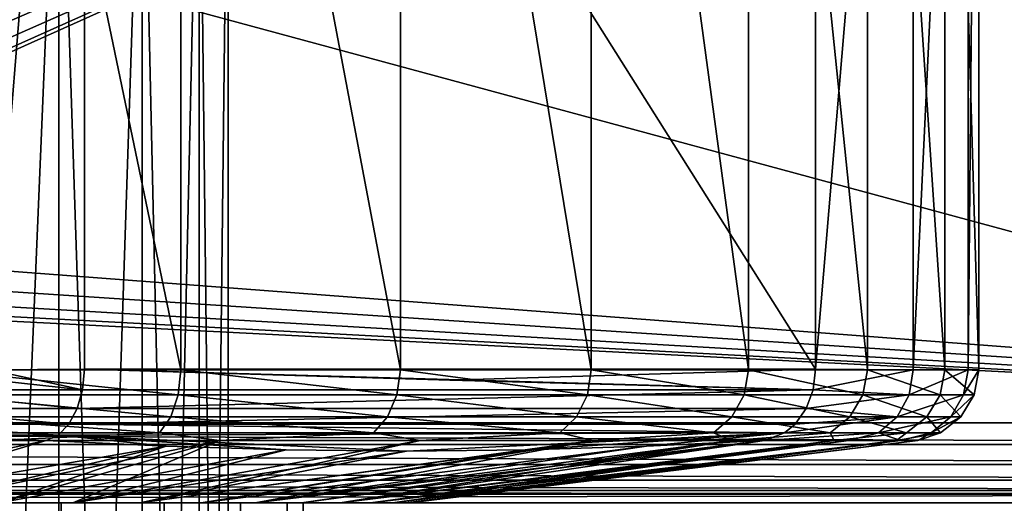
# Model space of a CAD drawing. Header units: metres. Extents: x -109 to 109, y -917 to 389.
# Tile 489 of 656: x 9 to 23, y -410 to -403. Entities that reach past the tile are written whole.
import ezdxf

# ---------------------------------------------------------------- set-up
doc = ezdxf.new("R2010")
doc.units = ezdxf.units.M
doc.layers.add('solid_24503124_XXX_01_SW0001', color=7, linetype='CONTINUOUS')
doc.layers.add('solid_24503124_XXX_01_SW0001_01', color=7, linetype='CONTINUOUS')

msp = doc.modelspace()

# ---------------------------------------------------------------- linework, layer by layer
at = {"layer": 'solid_24503124_XXX_01_SW0001'}
for points in [[(36.877968, -409.183319, 80.047859), (-36.877968, -409.183319, 80.047859), (-36.877968, -408.877655, 80)], [(36.877968, -409.460022, 80.187065), (-36.877968, -409.460022, 80.187065), (-36.877968, -409.183319, 80.047859)], [(36.877968, -409.183319, 80.047859), (36.877968, -409.460022, 80.187065), (-36.877968, -409.183319, 80.047859)], [(36.877968, -409.680847, 80.404259), (-36.877968, -409.680847, 80.404259), (-36.877968, -409.460022, 80.187065)], [(36.877968, -409.460022, 80.187065), (36.877968, -409.680847, 80.404259), (-36.877968, -409.460022, 80.187065)], [(36.877968, -409.824615, 80.678604), (-36.877968, -409.824615, 80.678604), (-36.877968, -409.680847, 80.404259)], [(36.877968, -409.680847, 80.404259), (36.877968, -409.824615, 80.678604), (-36.877968, -409.680847, 80.404259)], [(36.877968, -409.877502, 80.982544), (37.000458, -410, 88), (-37.000458, -410, 88)], [(-36.877968, -409.877502, 80.982544), (36.877968, -409.877502, 80.982544), (-37.000458, -410, 88)], [(-36.877968, -409.824615, 80.678604), (36.877968, -409.877502, 80.982544), (-36.877968, -409.877502, 80.982544)], [(36.877968, -409.824615, 80.678604), (36.877968, -409.877502, 80.982544), (-36.877968, -409.824615, 80.678604)]]:
    msp.add_3dface(points, dxfattribs=at)
at = {"layer": 'solid_24503124_XXX_01_SW0001_01'}
for points in [[(-37.000458, -390, 88), (-37.000458, -410, 88), (37.000458, -410, 88)], [(37.000458, -390, 88), (-37.000458, -390, 88), (37.000458, -410, 88)], [(36.877968, -391.122345, 80), (3.037124, -406.306824, 80), (3.724197, -405.927063, 80)], [(36.877968, -391.122345, 80), (36.877968, -408.877655, 80), (3.037124, -406.306824, 80)], [(36.877968, -391.122345, 80), (3.724197, -405.927063, 80), (4.364478, -405.472778, 80)], [(36.877968, -391.122345, 80), (4.364478, -405.472778, 80), (4.949748, -404.949738, 80)], [(36.877968, -391.122345, 80), (4.949748, -404.949738, 80), (5.472773, -404.364471, 80)], [(36.877968, -391.122345, 80), (5.472773, -404.364471, 80), (5.927076, -403.724182, 80)], [(36.877968, -391.122345, 80), (5.927076, -403.724182, 80), (6.306809, -403.037109, 80)], [(11.287881, -408.132996, 19.463652), (11.287881, -391.867004, 19.463652), (7.896485, -391.867004, 21.068829)], [(7.896485, -408.132996, 21.068829), (11.287881, -408.132996, 19.463652), (7.896485, -391.867004, 21.068829)], [(8.610377, -391.867004, -20.787289), (9.934972, -391.873779, -20.187777), (8.610377, -408.132996, -20.787289)], [(9.934972, -391.873779, -20.187777), (9.934972, -408.126221, -20.187777), (8.610377, -408.132996, -20.787289)], [(20.187777, -408.12616, -9.934972), (9.934972, -408.126221, -20.187777), (9.934972, -391.873779, -20.187777)], [(20.187777, -408.12616, -9.934972), (9.934972, -391.873779, -20.187777), (20.187777, -391.873779, -9.934972)], [(14.365376, -408.132996, 17.317217), (14.365376, -391.867004, 17.317217), (11.287881, -391.867004, 19.463652)], [(11.287881, -408.132996, 19.463652), (14.365376, -408.132996, 17.317217), (11.287881, -391.867004, 19.463652)], [(17.043388, -408.132996, 14.689211), (17.043388, -391.867004, 14.689211), (14.365376, -391.867004, 17.317217)], [(14.365376, -408.132996, 17.317217), (17.043388, -408.132996, 14.689211), (14.365376, -391.867004, 17.317217)], [(19.247446, -408.132996, 11.652718), (19.247446, -391.867004, 11.652718), (17.043388, -391.867004, 14.689211)], [(17.043388, -408.132996, 14.689211), (19.247446, -408.132996, 11.652718), (17.043388, -391.867004, 14.689211)], [(20.916256, -408.132996, 8.292178), (20.916256, -391.867004, 8.292178), (19.247446, -391.867004, 11.652718)], [(19.247446, -408.132996, 11.652718), (20.916256, -408.132996, 8.292178), (19.247446, -391.867004, 11.652718)], [(21.558081, -391.867004, -6.441984), (20.187777, -408.12616, -9.934972), (20.187777, -391.873779, -9.934972)], [(21.558081, -408.132996, -6.441984), (20.187777, -408.12616, -9.934972), (21.558081, -391.867004, -6.441984)], [(22.003414, -408.132996, 4.701043), (22.003414, -391.867004, 4.701043), (20.916256, -391.867004, 8.292178)], [(20.916256, -408.132996, 8.292178), (22.003414, -408.132996, 4.701043), (20.916256, -391.867004, 8.292178)], [(21.558081, -408.132996, -6.441984), (21.558081, -391.867004, -6.441984), (22.32885, -391.867004, -2.769917)], [(22.32885, -408.132996, -2.769917), (21.558081, -408.132996, -6.441984), (22.32885, -391.867004, -2.769917)], [(22.478683, -408.132996, 0.979178), (22.478683, -391.867004, 0.979178), (22.003414, -391.867004, 4.701043)], [(22.003414, -408.132996, 4.701043), (22.478683, -408.132996, 0.979178), (22.003414, -391.867004, 4.701043)], [(22.32885, -408.132996, -2.769917), (22.32885, -391.867004, -2.769917), (22.478683, -391.867004, 0.979178)], [(22.478683, -408.132996, 0.979178), (22.32885, -408.132996, -2.769917), (22.478683, -391.867004, 0.979178)], [(8.084348, -399, -391.381897), (8.084348, -434.5, -391.381897), (9.576207, -434.5, -393.018372)], [(9.576207, -399, -393.018372), (8.084348, -399, -391.381897), (9.576207, -434.5, -393.018372)], [(9.576207, -399, -407.481628), (9.576207, -434.5, -407.481628), (8.084348, -434.5, -409.118103)], [(8.084348, -399, -409.118103), (9.576207, -399, -407.481628), (8.084348, -434.5, -409.118103)], [(9.576207, -399, -393.018372), (9.576207, -434.5, -393.018372), (10.74196, -434.5, -394.901154)], [(10.74196, -399, -394.901154), (9.576207, -399, -393.018372), (10.74196, -434.5, -394.901154)], [(10.74196, -399, -405.598846), (10.74196, -434.5, -405.598846), (9.576207, -434.5, -407.481628)], [(9.576207, -399, -407.481628), (10.74196, -399, -405.598846), (9.576207, -434.5, -407.481628)], [(10.74196, -399, -394.901154), (10.74196, -434.5, -394.901154), (11.541907, -434.5, -396.966034)], [(11.541907, -399, -396.966034), (10.74196, -399, -394.901154), (11.541907, -434.5, -396.966034)], [(11.541907, -399, -403.533966), (11.541907, -434.5, -403.533966), (10.74196, -434.5, -405.598846)], [(10.74196, -399, -405.598846), (11.541907, -399, -403.533966), (10.74196, -434.5, -405.598846)], [(11.541907, -399, -396.966034), (11.541907, -434.5, -396.966034), (11.948811, -434.5, -399.142792)], [(11.948811, -399, -399.142792), (11.541907, -399, -396.966034), (11.948811, -434.5, -399.142792)], [(11.948811, -399, -401.357208), (11.948811, -434.5, -401.357208), (11.541907, -434.5, -403.533966)], [(11.541907, -399, -403.533966), (11.948811, -399, -401.357208), (11.541907, -434.5, -403.533966)], [(11.948811, -399, -399.142792), (11.948811, -434.5, -399.142792), (11.948811, -434.5, -401.357208)], [(11.948811, -399, -401.357208), (11.948811, -399, -399.142792), (11.948811, -434.5, -401.357208)], [(36.877968, -408.877655, 80), (2.312017, -406.607147, 80), (3.037124, -406.306824, 80)], [(36.877968, -408.877655, 80), (1.557671, -406.824493, 80), (2.312017, -406.607147, 80)], [(36.877968, -408.877655, 80), (0.783683, -406.955994, 80), (1.557671, -406.824493, 80)], [(36.877968, -408.877655, 80), (-36.877968, -408.877655, 80), (0, -407, 80)], [(36.877968, -408.877655, 80), (0, -407, 80), (0.783683, -406.955994, 80)], [(7.24878, -408.416779, -21.256926), (7.249827, -408.12616, -21.299999), (9.905254, -408.416779, -20.156578)], [(9.905254, -408.416779, -20.156578), (7.249827, -408.12616, -21.299999), (8.610377, -408.132996, -20.787289)], [(7.868193, -408.486603, 21.010433), (11.249125, -408.486603, 19.41144), (7.896485, -408.132996, 21.068829)], [(11.249125, -408.486603, 19.41144), (11.287881, -408.132996, 19.463652), (7.896485, -408.132996, 21.068829)], [(9.905254, -408.416779, -20.156578), (8.610377, -408.132996, -20.787289), (9.934972, -408.126221, -20.187777)], [(9.905254, -408.416779, -20.156578), (9.934972, -408.126221, -20.187777), (20.156578, -408.416779, -9.905254)], [(20.187777, -408.12616, -9.934972), (15.060725, -408.281189, -15.062024), (9.934972, -408.126221, -20.187777)], [(20.156578, -408.416779, -9.905254), (9.934972, -408.126221, -20.187777), (15.060725, -408.281189, -15.062024)], [(11.249125, -408.486603, 19.41144), (14.317455, -408.486603, 17.273022), (11.287881, -408.132996, 19.463652)], [(14.317455, -408.486603, 17.273022), (14.365376, -408.132996, 17.317217), (11.287881, -408.132996, 19.463652)], [(14.317455, -408.486603, 17.273022), (16.987919, -408.486603, 14.654603), (14.365376, -408.132996, 17.317217)], [(16.987919, -408.486603, 14.654603), (17.043388, -408.132996, 14.689211), (14.365376, -408.132996, 17.317217)], [(20.156578, -408.416779, -9.905254), (15.060725, -408.281189, -15.062024), (20.187777, -408.12616, -9.934972)], [(16.987919, -408.486603, 14.654603), (19.186306, -408.486603, 11.628949), (17.043388, -408.132996, 14.689211)], [(19.186306, -408.486603, 11.628949), (19.247446, -408.132996, 11.652718), (17.043388, -408.132996, 14.689211)], [(19.186306, -408.486603, 11.628949), (20.851524, -408.486603, 8.280138), (19.247446, -408.132996, 11.652718)], [(20.851524, -408.486603, 8.280138), (20.916256, -408.132996, 8.292178), (19.247446, -408.132996, 11.652718)], [(20.156578, -408.416779, -9.905254), (20.187777, -408.12616, -9.934972), (21.558081, -408.132996, -6.441984)], [(21.501324, -408.486603, -6.40624), (20.156578, -408.416779, -9.905254), (21.558081, -408.132996, -6.441984)], [(20.851524, -408.486603, 8.280138), (21.937302, -408.486603, 4.701231), (20.916256, -408.132996, 8.292178)], [(21.937302, -408.486603, 4.701231), (22.003414, -408.132996, 4.701043), (20.916256, -408.132996, 8.292178)], [(21.501324, -408.486603, -6.40624), (21.558081, -408.132996, -6.441984), (22.32885, -408.132996, -2.769917)], [(22.266779, -408.486603, -2.745425), (21.501324, -408.486603, -6.40624), (22.32885, -408.132996, -2.769917)], [(21.937302, -408.486603, 4.701231), (22.413464, -408.486603, 0.991682), (22.003414, -408.132996, 4.701043)], [(22.413464, -408.486603, 0.991682), (22.478683, -408.132996, 0.979178), (22.003414, -408.132996, 4.701043)], [(22.266779, -408.486603, -2.745425), (22.32885, -408.132996, -2.769917), (22.478683, -408.132996, 0.979178)], [(22.413464, -408.486603, 0.991682), (22.266779, -408.486603, -2.745425), (22.478683, -408.132996, 0.979178)], [(7.234003, -408.677948, -21.134729), (7.24878, -408.416779, -21.256926), (9.829299, -408.677917, -20.059725)], [(7.24878, -408.416779, -21.256926), (9.905254, -408.416779, -20.156578), (9.829299, -408.677917, -20.059725)], [(7.792017, -408.795349, 20.840134), (11.143485, -408.795349, 19.257452), (7.868193, -408.486603, 21.010433)], [(11.143485, -408.795349, 19.257452), (11.249125, -408.486603, 19.41144), (7.868193, -408.486603, 21.010433)], [(9.829299, -408.677917, -20.059725), (20.156578, -408.416779, -9.905254), (20.059723, -408.677948, -9.829299)], [(9.829299, -408.677917, -20.059725), (9.905254, -408.416779, -20.156578), (20.156578, -408.416779, -9.905254)], [(11.143485, -408.795349, 19.257452), (14.185715, -408.795349, 17.140368), (11.249125, -408.486603, 19.41144)], [(14.185715, -408.795349, 17.140368), (14.317455, -408.486603, 17.273022), (11.249125, -408.486603, 19.41144)], [(14.185715, -408.795349, 17.140368), (16.834286, -408.795349, 14.547629), (14.317455, -408.486603, 17.273022)], [(16.834286, -408.795349, 14.547629), (16.987919, -408.486603, 14.654603), (14.317455, -408.486603, 17.273022)], [(16.834286, -408.795349, 14.547629), (19.015697, -408.795349, 11.551189), (16.987919, -408.486603, 14.654603)], [(19.015697, -408.795349, 11.551189), (19.186306, -408.486603, 11.628949), (16.987919, -408.486603, 14.654603)], [(19.015697, -408.795349, 11.551189), (20.669415, -408.795349, 8.234198), (19.186306, -408.486603, 11.628949)], [(20.669415, -408.795349, 8.234198), (20.851524, -408.486603, 8.280138), (19.186306, -408.486603, 11.628949)], [(20.059723, -408.677948, -9.829299), (20.156578, -408.416779, -9.905254), (21.501324, -408.486603, -6.40624)], [(21.3328, -408.795349, -6.319681), (20.059723, -408.677948, -9.829299), (21.501324, -408.486603, -6.40624)], [(20.669415, -408.795349, 8.234198), (21.749546, -408.795349, 4.688704), (20.851524, -408.486603, 8.280138)], [(21.749546, -408.795349, 4.688704), (21.937302, -408.486603, 4.701231), (20.851524, -408.486603, 8.280138)], [(21.3328, -408.795349, -6.319681), (21.501324, -408.486603, -6.40624), (22.266779, -408.486603, -2.745425)], [(22.085905, -408.795349, -2.690626), (21.3328, -408.795349, -6.319681), (22.266779, -408.486603, -2.745425)], [(21.749546, -408.795349, 4.688704), (22.226118, -408.795349, 1.013096), (21.937302, -408.486603, 4.701231)], [(22.226118, -408.795349, 1.013096), (22.413464, -408.486603, 0.991682), (21.937302, -408.486603, 4.701231)], [(22.085905, -408.795349, -2.690626), (22.266779, -408.486603, -2.745425), (22.413464, -408.486603, 0.991682)], [(22.226118, -408.795349, 1.013096), (22.085905, -408.795349, -2.690626), (22.413464, -408.486603, 0.991682)], [(7.206511, -408.894836, -20.942553), (7.234003, -408.677948, -21.134729), (9.71285, -408.894806, -19.904396)], [(7.234003, -408.677948, -21.134729), (9.829299, -408.677917, -20.059725), (9.71285, -408.894806, -19.904396)], [(9.71285, -408.894806, -19.904396), (9.829299, -408.677917, -20.059725), (20.059723, -408.677948, -9.829299)], [(9.71285, -408.894806, -19.904396), (20.059723, -408.677948, -9.829299), (19.904394, -408.894836, -9.712849)], [(19.904394, -408.894836, -9.712849), (20.059723, -408.677948, -9.829299), (21.3328, -408.795349, -6.319681)], [(7.792017, -408.795349, 20.840134), (7.677819, -409.017975, 20.58007), (10.984641, -409.017975, 19.021721)], [(7.792017, -408.795349, 20.840134), (10.984641, -409.017975, 19.021721), (11.143485, -408.795349, 19.257452)], [(11.143485, -408.795349, 19.257452), (10.984641, -409.017975, 19.021721), (13.987221, -409.017975, 16.936525)], [(11.143485, -408.795349, 19.257452), (13.987221, -409.017975, 16.936525), (14.185715, -408.795349, 17.140368)], [(14.185715, -408.795349, 17.140368), (13.987221, -409.017975, 16.936525), (16.602394, -409.017975, 14.382236)], [(14.185715, -408.795349, 17.140368), (16.602394, -409.017975, 14.382236), (16.834286, -408.795349, 14.547629)], [(16.834286, -408.795349, 14.547629), (16.602394, -409.017975, 14.382236), (18.75773, -409.017975, 11.429601)], [(16.834286, -408.795349, 14.547629), (18.75773, -409.017975, 11.429601), (19.015697, -408.795349, 11.551189)], [(19.015697, -408.795349, 11.551189), (18.75773, -409.017975, 11.429601), (20.393532, -409.017975, 8.160399)], [(19.015697, -408.795349, 11.551189), (20.393532, -409.017975, 8.160399), (20.669415, -408.795349, 8.234198)], [(21.3328, -408.795349, -6.319681), (21.074389, -409.017975, -6.193415), (19.75511, -409.017975, -9.603314)], [(19.904394, -408.894836, -9.712849), (21.3328, -408.795349, -6.319681), (19.75511, -409.017975, -9.603314)], [(20.669415, -408.795349, 8.234198), (20.393532, -409.017975, 8.160399), (21.464491, -409.017975, 4.665177)], [(20.669415, -408.795349, 8.234198), (21.464491, -409.017975, 4.665177), (21.749546, -408.795349, 4.688704)], [(22.085905, -408.795349, -2.690626), (21.8097, -409.017975, -2.612515), (21.074389, -409.017975, -6.193415)], [(22.085905, -408.795349, -2.690626), (21.074389, -409.017975, -6.193415), (21.3328, -408.795349, -6.319681)], [(21.749546, -408.795349, 4.688704), (21.464491, -409.017975, 4.665177), (21.940945, -409.017975, 1.040744)], [(21.749546, -408.795349, 4.688704), (21.940945, -409.017975, 1.040744), (22.226118, -408.795349, 1.013096)], [(22.226118, -408.795349, 1.013096), (21.940945, -409.017975, 1.040744), (21.8097, -409.017975, -2.612515)], [(22.226118, -408.795349, 1.013096), (21.8097, -409.017975, -2.612515), (22.085905, -408.795349, -2.690626)], [(36.877968, -409.183319, 80.047859), (-36.877968, -408.877655, 80), (36.877968, -408.877655, 80)], [(7.168308, -409.048676, -20.695629), (7.206511, -408.894836, -20.942553), (9.565263, -409.048676, -19.702782)], [(7.206511, -408.894836, -20.942553), (9.71285, -408.894806, -19.904396), (9.565263, -409.048676, -19.702782)], [(9.565263, -409.048676, -19.702782), (9.71285, -408.894806, -19.904396), (19.75511, -409.017975, -9.603314)], [(9.71285, -408.894806, -19.904396), (19.904394, -408.894836, -9.712849), (19.75511, -409.017975, -9.603314)], [(7.168308, -409.048676, -20.695629), (9.396449, -409.125549, -19.473366), (8.274352, -409.125549, -19.975994)], [(7.168308, -409.048676, -20.695629), (9.565263, -409.048676, -19.702782), (9.396449, -409.125549, -19.473366)], [(10.984641, -409.017975, 19.021721), (7.677819, -409.017975, 20.58007), (8.685417, -409.125549, 19.800726)], [(10.984641, -409.017975, 19.021721), (8.685417, -409.125549, 19.800726), (11.826057, -409.125549, 18.101093)], [(9.565263, -409.048676, -19.702782), (11.081329, -409.20639, -17.795078), (9.396449, -409.125549, -19.473366)], [(9.565263, -409.048676, -19.702782), (19.75511, -409.017975, -9.603314), (14.451849, -409.272888, -14.429094)], [(9.565263, -409.048676, -19.702782), (14.451849, -409.272888, -14.429094), (12.763568, -409.256134, -16.116148)], [(9.565263, -409.048676, -19.702782), (12.763568, -409.256134, -16.116148), (11.081329, -409.20639, -17.795078)], [(13.987221, -409.017975, 16.936525), (10.984641, -409.017975, 19.021721), (11.826057, -409.125549, 18.101093)], [(13.987221, -409.017975, 16.936525), (11.826057, -409.125549, 18.101093), (14.644112, -409.125549, 15.90771)], [(16.602394, -409.017975, 14.382236), (13.987221, -409.017975, 16.936525), (14.644112, -409.125549, 15.90771)], [(19.75511, -409.017975, -9.603314), (16.137667, -409.255707, -12.742064), (14.451849, -409.272888, -14.429094)], [(16.602394, -409.017975, 14.382236), (14.644112, -409.125549, 15.90771), (17.062712, -409.125549, 13.280402)], [(19.75511, -409.017975, -9.603314), (17.81716, -409.205536, -11.059145), (16.137667, -409.255707, -12.742064)], [(18.75773, -409.017975, 11.429601), (16.602394, -409.017975, 14.382236), (17.062712, -409.125549, 13.280402)], [(18.75773, -409.017975, 11.429601), (17.062712, -409.125549, 13.280402), (19.015884, -409.125549, 10.29084)], [(19.75511, -409.017975, -9.603314), (19.471935, -409.125549, -9.399415), (17.81716, -409.205536, -11.059145)], [(20.393532, -409.017975, 8.160399), (18.75773, -409.017975, 11.429601), (19.015884, -409.125549, 10.29084)], [(20.393532, -409.017975, 8.160399), (19.015884, -409.125549, 10.29084), (20.45035, -409.125549, 7.020571)], [(21.074389, -409.017975, -6.193415), (20.657331, -409.125549, -6.385913), (19.471935, -409.125549, -9.399415)], [(19.75511, -409.017975, -9.603314), (21.074389, -409.017975, -6.193415), (19.471935, -409.125549, -9.399415)], [(21.464491, -409.017975, 4.665177), (20.393532, -409.017975, 8.160399), (20.45035, -409.125549, 7.020571)], [(21.464491, -409.017975, 4.665177), (20.45035, -409.125549, 7.020571), (21.326986, -409.125549, 3.558774)], [(21.074389, -409.017975, -6.193415), (21.379375, -409.125549, -3.229169), (20.657331, -409.125549, -6.385913)], [(21.074389, -409.017975, -6.193415), (21.8097, -409.017975, -2.612515), (21.379375, -409.125549, -3.229169)], [(21.940945, -409.017975, 1.040744), (21.326986, -409.125549, 3.558774), (21.62187, -409.125549)], [(21.940945, -409.017975, 1.040744), (21.464491, -409.017975, 4.665177), (21.326986, -409.125549, 3.558774)], [(21.8097, -409.017975, -2.612515), (21.62187, -409.125549), (21.379375, -409.125549, -3.229169)], [(21.8097, -409.017975, -2.612515), (21.940945, -409.017975, 1.040744), (21.62187, -409.125549)], [(9.396449, -409.125549, -19.473366), (6.463395, -410, -12.979765), (5.23799, -410, -13.520853)], [(8.274352, -409.125549, -19.975994), (9.396449, -409.125549, -19.473366), (5.23799, -410, -13.520853)], [(9.396449, -409.125549, -19.473366), (11.081329, -409.20639, -17.795078), (6.463395, -410, -12.979765)], [(11.081329, -409.20639, -17.795078), (7.633059, -410, -12.328273), (6.463395, -410, -12.979765)], [(11.826057, -409.125549, 18.101093), (7.633059, -410, 12.328273), (8.738192, -410, 11.571257)], [(11.826057, -409.125549, 18.101093), (8.685417, -409.125549, 19.800726), (7.633059, -410, 12.328273)], [(11.081329, -409.20639, -17.795078), (8.738192, -410, -11.571257), (7.633059, -410, -12.328273)], [(11.826057, -409.125549, 18.101093), (8.738192, -410, 11.571257), (9.768631, -410, 10.715567)], [(11.081329, -409.20639, -17.795078), (12.763568, -409.256134, -16.116148), (8.738192, -410, -11.571257)], [(14.644112, -409.125549, 15.90771), (9.768631, -410, 10.715567), (10.715581, -410, 9.768641)], [(14.644112, -409.125549, 15.90771), (11.826057, -409.125549, 18.101093), (9.768631, -410, 10.715567)], [(17.062712, -409.125549, 13.280402), (10.715581, -410, 9.768641), (11.571253, -410, 8.738198)], [(17.062712, -409.125549, 13.280402), (14.644112, -409.125549, 15.90771), (10.715581, -410, 9.768641)], [(17.062712, -409.125549, 13.280402), (11.571253, -410, 8.738198), (12.328083, -410, 7.633345)], [(17.81716, -409.205536, -11.059145), (12.328083, -410, -7.633345), (11.571253, -410, -8.738198)], [(16.137667, -409.255707, -12.742064), (17.81716, -409.205536, -11.059145), (11.571253, -410, -8.738198)], [(19.471935, -409.125549, -9.399415), (12.97987, -410, -6.463196), (12.328083, -410, -7.633345)], [(17.81716, -409.205536, -11.059145), (19.471935, -409.125549, -9.399415), (12.328083, -410, -7.633345)], [(19.015884, -409.125549, 10.29084), (12.328083, -410, 7.633345), (12.97987, -410, 6.463196)], [(19.015884, -409.125549, 10.29084), (17.062712, -409.125549, 13.280402), (12.328083, -410, 7.633345)], [(19.471935, -409.125549, -9.399415), (13.520883, -410, -5.237909), (12.97987, -410, -6.463196)], [(19.015884, -409.125549, 10.29084), (12.97987, -410, 6.463196), (13.520883, -410, 5.237909)], [(20.657331, -409.125549, -6.385913), (13.946422, -410, -3.968267), (13.520883, -410, -5.237909)], [(19.471935, -409.125549, -9.399415), (20.657331, -409.125549, -6.385913), (13.520883, -410, -5.237909)], [(20.45035, -409.125549, 7.020571), (13.520883, -410, 5.237909), (13.946422, -410, 3.968267)], [(20.45035, -409.125549, 7.020571), (19.015884, -409.125549, 10.29084), (13.520883, -410, 5.237909)], [(21.379375, -409.125549, -3.229169), (14.2531, -410, -2.664377), (13.946422, -410, -3.968267)], [(20.657331, -409.125549, -6.385913), (21.379375, -409.125549, -3.229169), (13.946422, -410, -3.968267)], [(20.45035, -409.125549, 7.020571), (13.946422, -410, 3.968267), (14.2531, -410, 2.664377)], [(21.379375, -409.125549, -3.229169), (14.438147, -410, -1.337806), (14.2531, -410, -2.664377)], [(21.326986, -409.125549, 3.558774), (14.2531, -410, 2.664377), (14.438147, -410, 1.337806)], [(21.326986, -409.125549, 3.558774), (20.45035, -409.125549, 7.020571), (14.2531, -410, 2.664377)], [(21.62187, -409.125549), (14.5, -410), (14.438147, -410, -1.337806)], [(21.326986, -409.125549, 3.558774), (14.438147, -410, 1.337806), (14.5, -410)], [(21.379375, -409.125549, -3.229169), (21.62187, -409.125549), (14.438147, -410, -1.337806)], [(21.326986, -409.125549, 3.558774), (14.5, -410), (21.62187, -409.125549)], [(12.763568, -409.256134, -16.116148), (9.768631, -410, -10.715567), (8.738192, -410, -11.571257)], [(12.763568, -409.256134, -16.116148), (14.451849, -409.272888, -14.429094), (9.768631, -410, -10.715567)], [(14.451849, -409.272888, -14.429094), (10.715581, -410, -9.768641), (9.768631, -410, -10.715567)], [(16.137667, -409.255707, -12.742064), (11.571253, -410, -8.738198), (10.715581, -410, -9.768641)], [(14.451849, -409.272888, -14.429094), (16.137667, -409.255707, -12.742064), (10.715581, -410, -9.768641)], [(5.79467, -410, -11.637084), (8.738192, -410, -11.571257), (9.768631, -410, -10.715567)], [(7.834188, -410, -10.374262), (5.79467, -410, -11.637084), (9.768631, -410, -10.715567)], [(7.834188, -410, -10.374262), (9.606456, -535, -8.758754), (7.834196, -535, -10.374236)], [(9.607141, -410, -8.758013), (9.606456, -535, -8.758754), (7.834188, -410, -10.374262)], [(7.834188, -410, -10.374262), (9.768631, -410, -10.715567), (10.715581, -410, -9.768641)], [(9.607141, -410, -8.758013), (7.834188, -410, -10.374262), (10.715581, -410, -9.768641)], [(7.834294, -410, 10.374181), (7.834196, -535, 10.374236), (9.606456, -535, 8.758754)], [(7.834294, -410, 10.374181), (9.606456, -535, 8.758754), (9.607066, -410, 8.758096)], [(7.834294, -410, 10.374181), (9.768631, -410, 10.715567), (8.738192, -410, 11.571257)], [(7.834294, -410, 10.374181), (10.715581, -410, 9.768641), (9.768631, -410, 10.715567)], [(7.834294, -410, 10.374181), (9.607066, -410, 8.758096), (10.715581, -410, 9.768641)], [(9.607066, -410, 8.758096), (9.606456, -535, 8.758754), (11.053084, -535, 6.843201)], [(11.052779, -410, -6.843673), (11.053084, -535, -6.843201), (9.606456, -535, -8.758754)], [(11.052779, -410, -6.843673), (9.606456, -535, -8.758754), (9.607141, -410, -8.758013)], [(9.607066, -410, 8.758096), (11.053084, -535, 6.843201), (11.052835, -410, 6.84358)], [(9.607066, -410, 8.758096), (11.571253, -410, 8.738198), (10.715581, -410, 9.768641)], [(9.607066, -410, 8.758096), (11.052835, -410, 6.84358), (11.571253, -410, 8.738198)], [(9.607141, -410, -8.758013), (11.571253, -410, -8.738198), (12.328083, -410, -7.633345)], [(11.052779, -410, -6.843673), (9.607141, -410, -8.758013), (12.328083, -410, -7.633345)], [(9.607141, -410, -8.758013), (10.715581, -410, -9.768641), (11.571253, -410, -8.738198)], [(12.122142, -410, -4.696133), (11.053084, -535, -6.843201), (11.052779, -410, -6.843673)], [(11.052779, -410, -6.843673), (12.97987, -410, -6.463196), (13.520883, -410, -5.237909)], [(12.122142, -410, -4.696133), (11.052779, -410, -6.843673), (13.520883, -410, -5.237909)], [(11.052779, -410, -6.843673), (12.328083, -410, -7.633345), (12.97987, -410, -6.463196)], [(11.052835, -410, 6.84358), (11.053084, -535, 6.843201), (12.122123, -410, 4.696183)], [(11.052835, -410, 6.84358), (12.328083, -410, 7.633345), (11.571253, -410, 8.738198)], [(11.052835, -410, 6.84358), (12.97987, -410, 6.463196), (12.328083, -410, 7.633345)], [(11.052835, -410, 6.84358), (12.122123, -410, 4.696183), (12.97987, -410, 6.463196)], [(12.122123, -410, 4.696183), (11.053084, -535, 6.843201), (12.122266, -535, 4.695816)], [(12.122142, -410, -4.696133), (12.122266, -535, -4.695816), (11.053084, -535, -6.843201)], [(12.122123, -410, 4.696183), (12.122266, -535, 4.695816), (12.778495, -535, 2.389471)], [(12.122123, -410, 4.696183), (12.778495, -535, 2.389471), (12.778644, -410, 2.388729)], [(12.122123, -410, 4.696183), (13.520883, -410, 5.237909), (12.97987, -410, 6.463196)], [(12.122123, -410, 4.696183), (13.946422, -410, 3.968267), (13.520883, -410, 5.237909)], [(12.122123, -410, 4.696183), (12.778644, -410, 2.388729), (13.946422, -410, 3.968267)], [(12.778636, -410, -2.388776), (12.122266, -535, -4.695816), (12.122142, -410, -4.696133)], [(12.122142, -410, -4.696133), (13.946422, -410, -3.968267), (14.2531, -410, -2.664377)], [(12.778636, -410, -2.388776), (12.122142, -410, -4.696133), (14.2531, -410, -2.664377)], [(12.122142, -410, -4.696133), (13.520883, -410, -5.237909), (13.946422, -410, -3.968267)], [(12.778636, -410, -2.388776), (12.778495, -535, -2.389471), (12.122266, -535, -4.695816)], [(12.778644, -410, 2.388729), (12.778495, -535, 2.389471), (13, -535)], [(13, -410), (13, -535), (12.778495, -535, -2.389471)], [(12.778636, -410, -2.388776), (13, -410), (12.778495, -535, -2.389471)], [(12.778636, -410, -2.388776), (14.438147, -410, -1.337806), (14.5, -410)], [(12.778636, -410, -2.388776), (14.5, -410), (13, -410)], [(12.778636, -410, -2.388776), (14.2531, -410, -2.664377), (14.438147, -410, -1.337806)], [(12.778644, -410, 2.388729), (13, -535), (13, -410)], [(12.778644, -410, 2.388729), (14.2531, -410, 2.664377), (13.946422, -410, 3.968267)], [(12.778644, -410, 2.388729), (14.438147, -410, 1.337806), (14.2531, -410, 2.664377)], [(12.778644, -410, 2.388729), (13, -410), (14.438147, -410, 1.337806)], [(13, -410), (14.5, -410), (14.438147, -410, 1.337806)]]:
    msp.add_3dface(points, dxfattribs=at)

doc.saveas('drawing.dxf')
